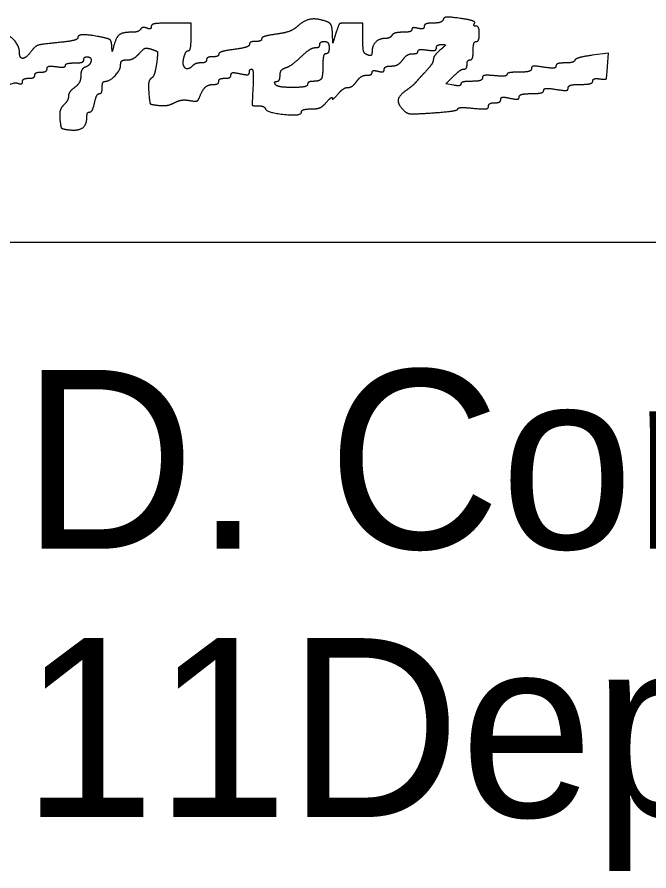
# Model space of a CAD drawing. Extents: x -14196 to 143, y -6096 to 28.
# Drawn here: x 26.312 to 26.807, y 5.958 to 6.626 of the extents above; entities that cross this region are included whole.
import ezdxf

# ---------------------------------------------------------------- set-up
doc = ezdxf.new("R2010")
doc.units = 0
doc.layers.add('SH_Data', color=7, linetype='Continuous')
doc.layers.add('SH_Text', color=7, linetype='Continuous')

msp = doc.modelspace()

# ---------------------------------------------------------------- linework, layer by layer
at = {"layer": 'SH_Data'}
msp.add_line((25.58759, 6.45026), (29.08759, 6.45026), dxfattribs=at)
at = {"layer": 'SH_Text'}
for points in [[(26.44816, 6.61088), (26.44816, 6.62168), (26.43256, 6.62168)], [(26.58256, 6.60994), (26.58256, 6.62168), (26.57331, 6.62168)], [(26.56156, 6.61388), (26.55905, 6.60608), (26.55881, 6.61362)], [(26.77411, 6.58772), (26.77486, 6.59817), (26.76211, 6.59645)], [(26.65351, 6.57306), (26.64765, 6.57418), (26.6534, 6.57993)]]:
    msp.add_lwpolyline(points, dxfattribs=at)
for points in [[(26.55477, 6.62262), (26.54725, 6.62551), (26.53666, 6.62399), (26.53164, 6.61931)], [(26.64546, 6.62437), (26.64497, 6.62289), (26.64141, 6.62168), (26.63756, 6.62168)], [(26.65886, 6.62535), (26.65036, 6.62652), (26.64607, 6.62621), (26.64546, 6.62437)], [(26.67002, 6.62145), (26.67076, 6.62265), (26.66574, 6.6244), (26.65886, 6.62535)], [(26.4085, 6.61677), (26.40772, 6.61551), (26.40437, 6.61448), (26.40105, 6.61448)], [(26.41344, 6.61772), (26.4115, 6.61846), (26.40928, 6.61804), (26.4085, 6.61677)], [(26.41696, 6.61902), (26.41696, 6.61756), (26.41538, 6.61697), (26.41344, 6.61772)], [(26.43256, 6.62168), (26.42276, 6.62168), (26.41696, 6.62069), (26.41696, 6.61902)], [(26.53164, 6.61931), (26.52879, 6.61665), (26.52138, 6.61385), (26.51494, 6.613)], [(26.55881, 6.61362), (26.55866, 6.61811), (26.55703, 6.62175), (26.55477, 6.62262)], [(26.57331, 6.62168), (26.56499, 6.62168), (26.56381, 6.6209), (26.56156, 6.61388)], [(26.62576, 6.61757), (26.62312, 6.61826), (26.62096, 6.61785), (26.62096, 6.61665)], [(26.63056, 6.619), (26.63056, 6.6175), (26.62845, 6.61687), (26.62576, 6.61757)], [(26.63756, 6.62168), (26.63371, 6.62168), (26.63056, 6.62047), (26.63056, 6.619)], [(26.67122, 6.61928), (26.66982, 6.61928), (26.66928, 6.62026), (26.67002, 6.62145)], [(26.67376, 6.61328), (26.67376, 6.61658), (26.67262, 6.61928), (26.67122, 6.61928)], [(26.31376, 6.59885), (26.31376, 6.60336), (26.30643, 6.61208), (26.30263, 6.61208)], [(26.37826, 6.61058), (26.36767, 6.6127), (26.35936, 6.61244), (26.35936, 6.60999)], [(26.38604, 6.60398), (26.38584, 6.60768), (26.3837, 6.60949), (26.37826, 6.61058)], [(26.40105, 6.61448), (26.39428, 6.61448), (26.38926, 6.61041), (26.3875, 6.60351)], [(26.44604, 6.60008), (26.44721, 6.60008), (26.44816, 6.60494), (26.44816, 6.61088)], [(26.51494, 6.613), (26.50857, 6.61215), (26.50336, 6.61052), (26.50336, 6.60937)], [(26.60536, 6.61208), (26.60455, 6.61076), (26.60225, 6.60968), (26.60025, 6.60968)], [(26.61391, 6.61448), (26.61002, 6.61448), (26.60618, 6.6134), (26.60536, 6.61208)], [(26.62096, 6.61665), (26.62096, 6.61546), (26.61779, 6.61448), (26.61391, 6.61448)], [(26.67136, 6.60728), (26.67268, 6.60728), (26.67376, 6.60998), (26.67376, 6.61328)], [(26.34302, 6.60629), (26.33077, 6.60508), (26.32583, 6.6035), (26.32329, 6.59998)], [(26.35936, 6.60999), (26.35936, 6.60884), (26.35201, 6.60717), (26.34302, 6.60629)], [(26.3875, 6.60351), (26.38643, 6.59929), (26.3863, 6.59933), (26.38604, 6.60398)], [(26.49376, 6.60496), (26.49376, 6.60369), (26.48836, 6.60193), (26.48176, 6.60105)], [(26.49856, 6.60728), (26.49592, 6.60728), (26.49376, 6.60624), (26.49376, 6.60496)], [(26.50336, 6.60937), (26.50336, 6.60822), (26.5012, 6.60728), (26.49856, 6.60728)], [(26.54534, 6.60248), (26.54733, 6.60248), (26.54896, 6.60356), (26.54896, 6.60488)], [(26.54896, 6.60488), (26.54896, 6.6062), (26.55058, 6.60728), (26.55256, 6.60728)], [(26.55256, 6.60728), (26.55456, 6.60728), (26.55616, 6.60515), (26.55616, 6.60248)], [(26.58616, 6.59681), (26.58364, 6.59778), (26.58256, 6.60171), (26.58256, 6.60994)], [(26.60025, 6.60968), (26.59555, 6.60968), (26.58976, 6.60385), (26.58976, 6.59913)], [(26.64016, 6.60221), (26.64016, 6.60368), (26.64195, 6.60488), (26.64413, 6.60488)], [(26.64413, 6.60488), (26.64739, 6.60488), (26.64718, 6.60408), (26.64293, 6.6004)], [(26.66896, 6.60008), (26.66896, 6.60404), (26.67004, 6.60728), (26.67136, 6.60728)], [(26.32329, 6.59998), (26.31929, 6.59443), (26.31376, 6.59377), (26.31376, 6.59885)], [(26.39808, 6.59288), (26.4009, 6.59288), (26.40515, 6.59513), (26.40754, 6.59788)], [(26.40754, 6.59788), (26.41064, 6.60146), (26.41338, 6.60242), (26.41711, 6.60123)], [(26.41711, 6.60123), (26.42165, 6.59979), (26.42216, 6.59832), (26.42103, 6.58988)], [(26.44253, 6.59476), (26.4433, 6.59769), (26.44488, 6.60008), (26.44604, 6.60008)], [(26.46976, 6.59737), (26.46976, 6.59622), (26.4676, 6.59528), (26.46496, 6.59528)], [(26.48176, 6.60105), (26.47516, 6.60018), (26.46976, 6.59852), (26.46976, 6.59737)], [(26.53426, 6.59535), (26.53836, 6.59927), (26.54335, 6.60248), (26.54534, 6.60248)], [(26.55376, 6.59768), (26.55244, 6.59768), (26.55136, 6.59453), (26.55136, 6.59068)], [(26.55616, 6.60248), (26.55616, 6.59984), (26.55508, 6.59768), (26.55376, 6.59768)], [(26.58976, 6.59913), (26.58976, 6.59683), (26.5884, 6.59595), (26.58616, 6.59681)], [(26.61376, 6.59288), (26.61567, 6.59552), (26.61914, 6.59768), (26.62149, 6.59768)], [(26.62149, 6.59768), (26.62384, 6.59768), (26.62576, 6.59857), (26.62576, 6.59966)], [(26.62576, 6.59966), (26.62576, 6.60075), (26.629, 6.60117), (26.63296, 6.60059)], [(26.63296, 6.60059), (26.63729, 6.59996), (26.64016, 6.6006), (26.64016, 6.60221)], [(26.64293, 6.6004), (26.64009, 6.59793), (26.63776, 6.59464), (26.63776, 6.59309)], [(26.66656, 6.59288), (26.66788, 6.59288), (26.66896, 6.59612), (26.66896, 6.60008)], [(26.34976, 6.58849), (26.34976, 6.58959), (26.353, 6.59048), (26.35696, 6.59048)], [(26.35696, 6.59048), (26.36092, 6.59048), (26.36416, 6.59156), (26.36416, 6.59288)], [(26.36416, 6.59288), (26.36416, 6.5942), (26.36524, 6.59528), (26.36656, 6.59528)], [(26.36656, 6.59528), (26.37034, 6.59528), (26.36937, 6.58875), (26.36536, 6.58721)], [(26.39296, 6.58896), (26.39296, 6.59136), (26.39495, 6.59288), (26.39808, 6.59288)], [(26.44922, 6.58818), (26.44553, 6.58448), (26.44101, 6.58893), (26.44253, 6.59476)], [(26.45584, 6.59048), (26.45347, 6.59048), (26.45049, 6.58944), (26.44922, 6.58818)], [(26.46016, 6.59288), (26.46016, 6.59156), (26.45822, 6.59048), (26.45584, 6.59048)], [(26.46496, 6.59528), (26.46232, 6.59528), (26.46016, 6.5942), (26.46016, 6.59288)], [(26.52228, 6.58679), (26.52477, 6.58758), (26.53016, 6.59143), (26.53426, 6.59535)], [(26.55136, 6.59068), (26.55136, 6.58055), (26.54908, 6.57608), (26.54391, 6.57608)], [(26.60483, 6.58808), (26.60784, 6.58808), (26.61186, 6.59024), (26.61376, 6.59288)], [(26.63776, 6.59309), (26.63776, 6.59153), (26.63533, 6.58766), (26.63236, 6.58448)], [(26.66416, 6.58928), (26.66416, 6.59126), (26.66524, 6.59288), (26.66656, 6.59288)], [(26.74076, 6.59048), (26.73691, 6.59048), (26.73376, 6.58939), (26.73376, 6.58805)], [(26.74856, 6.5926), (26.74812, 6.59143), (26.74461, 6.59048), (26.74076, 6.59048)], [(26.76211, 6.59645), (26.7551, 6.5955), (26.749, 6.59377), (26.74856, 6.5926)], [(26.32576, 6.58088), (26.32576, 6.5822), (26.32792, 6.58328), (26.33056, 6.58328)], [(26.33056, 6.58328), (26.3332, 6.58328), (26.33536, 6.58448), (26.33536, 6.58595)], [(26.33536, 6.58595), (26.33536, 6.58755), (26.33824, 6.5882), (26.34256, 6.58757)], [(26.34256, 6.58757), (26.34652, 6.58699), (26.34976, 6.5874), (26.34976, 6.58849)], [(26.36536, 6.58721), (26.36338, 6.58645), (26.36176, 6.58333), (26.36176, 6.58028)], [(26.3806, 6.57608), (26.38438, 6.57608), (26.39296, 6.58502), (26.39296, 6.58896)], [(26.42103, 6.58988), (26.42031, 6.58455), (26.41849, 6.57942), (26.41698, 6.57849)], [(26.49376, 6.58309), (26.49376, 6.58451), (26.49457, 6.58568), (26.49556, 6.58568)], [(26.49556, 6.58568), (26.49655, 6.58569), (26.497, 6.57921), (26.49655, 6.57128)], [(26.51776, 6.58072), (26.51776, 6.58327), (26.5198, 6.586), (26.52228, 6.58679)], [(26.58976, 6.58305), (26.58976, 6.58425), (26.59192, 6.58466), (26.59456, 6.58397)], [(26.59456, 6.58397), (26.59725, 6.58327), (26.59936, 6.5839), (26.59936, 6.5854)], [(26.59936, 6.5854), (26.59936, 6.58687), (26.60183, 6.58808), (26.60483, 6.58808)], [(26.63236, 6.58448), (26.62939, 6.58131), (26.62576, 6.57731), (26.62429, 6.57559)], [(26.6534, 6.57993), (26.65656, 6.58309), (26.66027, 6.58568), (26.66165, 6.58568)], [(26.66165, 6.58568), (26.66303, 6.58568), (26.66416, 6.5873), (26.66416, 6.58928)], [(26.70496, 6.58328), (26.69968, 6.58328), (26.69536, 6.58244), (26.69536, 6.58142)], [(26.71456, 6.58599), (26.71456, 6.58443), (26.71049, 6.58328), (26.70496, 6.58328)], [(26.72416, 6.58716), (26.71773, 6.58819), (26.71456, 6.5878), (26.71456, 6.58599)], [(26.73376, 6.58805), (26.73376, 6.58656), (26.73005, 6.58622), (26.72416, 6.58716)], [(26.76796, 6.57803), (26.77276, 6.57736), (26.77345, 6.57845), (26.77411, 6.58772)], [(26.31616, 6.57582), (26.31616, 6.57728), (26.31832, 6.57848), (26.32096, 6.57848)], [(26.32096, 6.57848), (26.3236, 6.57848), (26.32576, 6.57956), (26.32576, 6.58088)], [(26.36176, 6.58028), (26.36176, 6.57723), (26.3596, 6.57318), (26.35696, 6.57128)], [(26.41698, 6.57849), (26.41544, 6.57754), (26.41457, 6.57268), (26.415, 6.56743)], [(26.46976, 6.57608), (26.46976, 6.5774), (26.47192, 6.57848), (26.47456, 6.57848)], [(26.47456, 6.57848), (26.4772, 6.57848), (26.47936, 6.57964), (26.47936, 6.58107)], [(26.47936, 6.58107), (26.47936, 6.5827), (26.48203, 6.58307), (26.48656, 6.58208)], [(26.48656, 6.58208), (26.49109, 6.58108), (26.49376, 6.58146), (26.49376, 6.58309)], [(26.51522, 6.57608), (26.51662, 6.57608), (26.51776, 6.57817), (26.51776, 6.58072)], [(26.57776, 6.57608), (26.57967, 6.57872), (26.58314, 6.58088), (26.58549, 6.58088)], [(26.58549, 6.58088), (26.58784, 6.58088), (26.58976, 6.58186), (26.58976, 6.58305)], [(26.67616, 6.57873), (26.67616, 6.57727), (26.67238, 6.57608), (26.66776, 6.57608)], [(26.68576, 6.58047), (26.6798, 6.58104), (26.67616, 6.58038), (26.67616, 6.57873)], [(26.69536, 6.58142), (26.69536, 6.58039), (26.69104, 6.57996), (26.68576, 6.58047)], [(26.76256, 6.57623), (26.76256, 6.57763), (26.76499, 6.57844), (26.76796, 6.57803)], [(26.29696, 6.56212), (26.29696, 6.56652), (26.30873, 6.57602), (26.31243, 6.5746)], [(26.31243, 6.5746), (26.31448, 6.57381), (26.31616, 6.57436), (26.31616, 6.57582)], [(26.35696, 6.57128), (26.35432, 6.56938), (26.35216, 6.56636), (26.35216, 6.56458)], [(26.37635, 6.56648), (26.37757, 6.56648), (26.37856, 6.56864), (26.37856, 6.57128)], [(26.37856, 6.57128), (26.37856, 6.57392), (26.37948, 6.57608), (26.3806, 6.57608)], [(26.45482, 6.56378), (26.45699, 6.5695), (26.4617, 6.57368), (26.46599, 6.57368)], [(26.46599, 6.57368), (26.46807, 6.57368), (26.46976, 6.57476), (26.46976, 6.57608)], [(26.49655, 6.57128), (26.49581, 6.5582), (26.49618, 6.55688), (26.50055, 6.55688)], [(26.51416, 6.57368), (26.51335, 6.575), (26.51382, 6.57608), (26.51522, 6.57608)], [(26.52751, 6.57128), (26.52098, 6.57128), (26.51498, 6.57236), (26.51416, 6.57368)], [(26.53936, 6.57368), (26.53936, 6.57236), (26.53403, 6.57128), (26.52751, 6.57128)], [(26.54391, 6.57608), (26.54141, 6.57608), (26.53936, 6.575), (26.53936, 6.57368)], [(26.56305, 6.56611), (26.56551, 6.56895), (26.56905, 6.57128), (26.57092, 6.57128)], [(26.57092, 6.57128), (26.57278, 6.57128), (26.57586, 6.57344), (26.57776, 6.57608)], [(26.62429, 6.57559), (26.62281, 6.57388), (26.6193, 6.57089), (26.61649, 6.56895)], [(26.65936, 6.57401), (26.65936, 6.57288), (26.65673, 6.57245), (26.65351, 6.57306)], [(26.66776, 6.57608), (26.66314, 6.57608), (26.65936, 6.57515), (26.65936, 6.57401)], [(26.72416, 6.56891), (26.72416, 6.5704), (26.72788, 6.57074), (26.73376, 6.5698)], [(26.73376, 6.5698), (26.7402, 6.56877), (26.74336, 6.56916), (26.74336, 6.57097)], [(26.74336, 6.57097), (26.74336, 6.57253), (26.74744, 6.57368), (26.75296, 6.57368)], [(26.75296, 6.57368), (26.75824, 6.57368), (26.76256, 6.57483), (26.76256, 6.57623)], [(26.35216, 6.56458), (26.35216, 6.56279), (26.35049, 6.55966), (26.34843, 6.55761)], [(26.37256, 6.55928), (26.37343, 6.56324), (26.37514, 6.56648), (26.37635, 6.56648)], [(26.415, 6.56743), (26.41568, 6.5591), (26.41653, 6.55799), (26.42275, 6.55728)], [(26.44698, 6.56109), (26.45144, 6.56024), (26.45378, 6.56104), (26.45482, 6.56378)], [(26.55408, 6.55965), (26.55655, 6.56249), (26.55856, 6.56394), (26.55856, 6.56288)], [(26.55856, 6.56288), (26.55856, 6.56181), (26.56058, 6.56327), (26.56305, 6.56611)], [(26.61649, 6.56895), (26.61066, 6.56494), (26.60983, 6.55807), (26.61459, 6.55331)], [(26.69056, 6.56187), (26.69056, 6.5635), (26.69323, 6.56387), (26.69776, 6.56288)], [(26.69776, 6.56288), (26.70229, 6.56188), (26.70496, 6.56226), (26.70496, 6.56389)], [(26.70496, 6.56389), (26.70496, 6.56531), (26.70928, 6.56648), (26.71456, 6.56648)], [(26.71456, 6.56648), (26.71984, 6.56648), (26.72416, 6.56757), (26.72416, 6.56891)], [(26.34843, 6.55761), (26.34623, 6.5554), (26.345, 6.55081), (26.34543, 6.54638)], [(26.36877, 6.55208), (26.36999, 6.55208), (26.37169, 6.55532), (26.37256, 6.55928)], [(26.42275, 6.55728), (26.4266, 6.55684), (26.43219, 6.55779), (26.43518, 6.55939)], [(26.43518, 6.55939), (26.43817, 6.561), (26.44348, 6.56176), (26.44698, 6.56109)], [(26.50055, 6.55688), (26.5032, 6.55688), (26.50572, 6.55594), (26.50616, 6.5548)], [(26.54208, 6.55448), (26.54679, 6.55448), (26.55128, 6.55641), (26.55408, 6.55965)], [(26.66896, 6.55502), (26.67695, 6.55425), (26.68096, 6.55477), (26.68096, 6.55657)], [(26.68096, 6.55657), (26.68096, 6.55806), (26.68312, 6.55928), (26.68576, 6.55928)], [(26.68576, 6.55928), (26.6884, 6.55928), (26.69056, 6.56044), (26.69056, 6.56187)], [(26.36656, 6.54831), (26.36656, 6.55038), (26.36756, 6.55208), (26.36877, 6.55208)], [(26.50616, 6.5548), (26.5074, 6.55158), (26.53456, 6.54881), (26.53456, 6.55191)], [(26.53456, 6.55191), (26.53456, 6.55332), (26.53795, 6.55448), (26.54208, 6.55448)], [(26.61459, 6.55331), (26.61701, 6.55089), (26.62275, 6.55042), (26.63739, 6.55142)], [(26.63739, 6.55142), (26.64816, 6.55216), (26.65696, 6.55353), (26.65696, 6.55447)], [(26.65696, 6.55447), (26.65696, 6.55541), (26.66236, 6.55566), (26.66896, 6.55502)], [(26.34543, 6.54638), (26.34604, 6.5402), (26.34733, 6.53875), (26.35277, 6.53812)], [(26.35277, 6.53812), (26.3599, 6.5373), (26.36656, 6.54222), (26.36656, 6.54831)]]:
    msp.add_open_spline(points, degree=2, dxfattribs=at)

# ---------------------------------------------------------------- texts
for s, p in [('Thomas D. Corey', (25.58759, 6.21026)), ('District       Deputy Director', (25.58759, 6.00026)), ('              11', (25.58759, 6.00026))]:
    msp.add_text(s, height=0.1399997, dxfattribs=at).set_placement(p)

doc.saveas('drawing.dxf')
